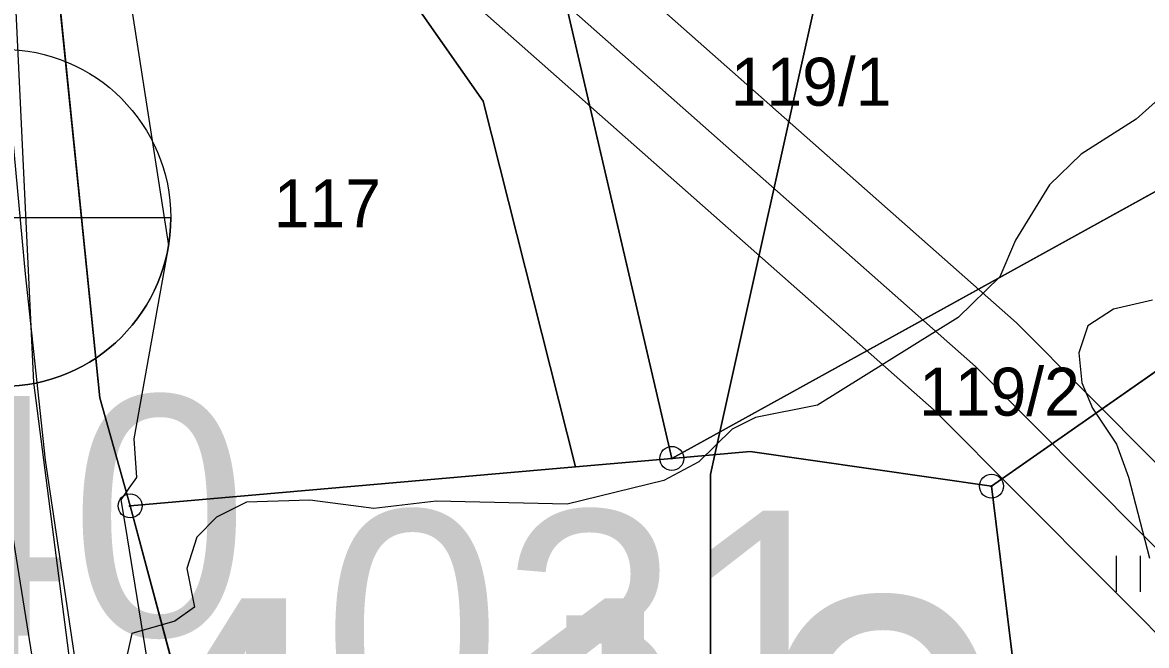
# Model space of a CAD drawing. Extents: x -706130 to -698555, y -971544 to -967260.
# Drawn here: x -704361.46 to -704314.62, y -969964.14 to -969938.17 of the extents above; entities that cross this region are included whole.
import ezdxf

# ---------------------------------------------------------------- set-up
doc = ezdxf.new("R2010")
doc.units = 0
for name, color, linetype in [('BPEJ hranice S', 7, 'Continuous'), ('BPEJ I-II trida ochrany S', 7, 'Continuous'), ('BPEJ kód', 7, 'Continuous'), ('Docházková izochrona - BUS S', 7, 'Continuous'), ('Docházková izochrona - VLAK N', 7, 'Continuous'), ('Kanalizace_stoka bez rozlišení N', 7, 'Continuous'), ('KN_Hranice_parcel', 7, 'Continuous'), ('KN_Parcelni cisla', 7, 'Continuous'), ('KN_Polygon parcely', 7, 'Continuous'), ('KN_POZEMKY_14_OSTATNI PLOCHA', 7, 'Continuous'), ('KN_POZEMKY_7_TTP', 7, 'Continuous'), ('KN_VYUZITI_16_ostatni plocha_silnice', 7, 'Continuous'), ('KN_VYUZITI_17_ostatni plocha_ostatni komunikace', 7, 'Continuous'), ('KN_VYUZITI_26_ostatni plocha_jina plocha', 7, 'Continuous'), ('KN_Značky bodu BP', 7, 'Continuous'), ('KN_Značky kultur', 7, 'Continuous'), ('Komunikace III třídy osy S', 7, 'Continuous'), ('Koridor pro umístění staveb pro snižování ohrožení území povodněmi N', 7, 'Continuous'), ('Koridor pro umístění staveb pro snižování ohrožení území povodněmi N ŠRAFY', 7, 'Continuous'), ('Plochy doprava silniční - silnice III třídy S', 7, 'Continuous'), ('Plochy smíšené obytné venkovské S', 7, 'Continuous'), ('Plochy verejnych prostranstvi - komunikace ostatni S', 7, 'Continuous'), ('Plochy vodní a vodních toku_linie zatrubněný tok S', 7, 'Continuous'), ('Plochy zeleně sídelní ostatní S', 7, 'Continuous'), ('Plynovody STL S', 7, 'Continuous'), ('Regulační bloky zastavěné S', 7, 'Continuous'), ('Regulační bloky_číslo S NEZAPINAT', 7, 'Continuous'), ('Regulační kódy zastavěné S', 7, 'Continuous'), ('Trasy cykloturistické N', 7, 'Continuous'), ('Vodovodní řady - rozváděcí S', 7, 'Continuous'), ('VPS pro snizovani ohrozeni uzemi povodnemi_obrys N', 7, 'Continuous'), ('VPS pro snizovani ohrozeni uzemi povodnemi_plochy N', 7, 'Continuous'), ('Zastavky BUS S', 7, 'Continuous'), ('Záplavové území stanovene S', 7, 'Continuous'), ('Záplavového území_aktivní zóna S', 7, 'Continuous')]:
    doc.layers.add(name, color=color, linetype=linetype)

msp = doc.modelspace()

# ---------------------------------------------------------------- linework, layer by layer
at = {"layer": 'BPEJ hranice S'}
for points in [[(-704335.419, -969998.163), (-704334.399, -969994.805), (-704334.374, -969994.615), (-704333.748, -969989.885), (-704332.806, -969982.766), (-704332.806, -969981.433), (-704332.804, -969978.702), (-704332.79, -969957.012), (-704332.606, -969956.18), (-704328.095, -969935.85), (-704326.488, -969928.602), (-704323.693, -969916.007), (-704323.101, -969913.339), (-704320.931, -969909.435), (-704307.455, -969885.197)], [(-704307.455, -969885.197), (-704320.931, -969909.435), (-704323.101, -969913.339), (-704323.693, -969916.007), (-704326.488, -969928.602), (-704328.095, -969935.85), (-704332.606, -969956.18), (-704332.79, -969957.012), (-704332.804, -969978.702), (-704332.806, -969981.433), (-704332.806, -969982.766), (-704333.748, -969989.885), (-704334.374, -969994.615), (-704334.399, -969994.805), (-704335.419, -969998.163)]]:
    msp.add_lwpolyline(points, dxfattribs=at)
at = {"layer": 'BPEJ I-II trida ochrany S'}
for p, q in [((-704312.01, -969951.16), (-704321.08, -969957.5)), ((-704321.08, -969957.5), (-704319.12, -969973.48))]:
    msp.add_line(p, q, dxfattribs=at)
at = {"layer": 'Docházková izochrona - BUS S'}
msp.add_arc((-704361.829, -969946.93), 400, 155.51821, 17.33949, dxfattribs=at)
at = {"layer": 'Docházková izochrona - VLAK N'}
msp.add_circle((-704165.451, -969778.767), 800, dxfattribs=at)
at = {"layer": 'Kanalizace_stoka bez rozlišení N'}
msp.add_lwpolyline([(-704327.417, -970095.907), (-704330.185, -970067.287), (-704349.466, -970012.993), (-704358.228, -969974.444), (-704360.978, -969953.175), (-704362.313, -969925.187), (-704352.883, -969832.615), (-704354.224, -969808.307), (-704360.205, -969783.948), (-704362.825, -969750.855), (-704368.86, -969750.185), (-704369.794, -969697.897), (-704373.769, -969663.914), (-704377.96, -969638.098), (-704374.196, -969620.371), (-704406.439, -969532.54)], dxfattribs=at)
at = {"layer": 'KN_Hranice_parcel'}
for p, q in [((-704334.4, -969956.34), (-704310.7, -969943.26)), ((-704312.01, -969951.16), (-704321.08, -969957.5)), ((-704338.41, -969956.69), (-704334.4, -969956.34)), ((-704331.13, -969956.05), (-704334.4, -969956.34)), ((-704321.08, -969957.5), (-704331.13, -969956.05)), ((-704356.97, -969958.32), (-704338.41, -969956.69)), ((-704319.12, -969973.48), (-704321.08, -969957.5)), ((-704350.11, -969983.91), (-704356.97, -969958.32))]:
    msp.add_line(p, q, dxfattribs=at)
for points in [[(-704334.4, -969956.34), (-704339.52, -969934.31), (-704340.46, -969928.68), (-704341.01, -969921.44), (-704328.57, -969920.16)], [(-704358.95, -969925.78), (-704359.71, -969930.8), (-704360.23, -969934.2), (-704358.23, -969953.82), (-704356.97, -969958.32)], [(-704338.41, -969956.69), (-704342.26, -969941.45), (-704352.33, -969927.07), (-704358.95, -969925.78)]]:
    msp.add_lwpolyline(points, dxfattribs=at)
at = {"layer": 'KN_Polygon parcely'}
for points in [[(-704343.12, -970017.7), (-704349.47, -969986.98), (-704350.11, -969983.91), (-704356.97, -969958.32), (-704358.23, -969953.82), (-704360.23, -969934.2), (-704359.71, -969930.8), (-704358.95, -969925.78), (-704358.34, -969922.06), (-704356.96, -969912.67), (-704355.05, -969893.13), (-704353.91, -969878.85), (-704350.04, -969829.42), (-704358.64, -969835.49), (-704361.46, -969854.27)], [(-704352.33, -969927.07), (-704342.26, -969941.45), (-704338.41, -969956.69), (-704334.4, -969956.34), (-704339.52, -969934.31)]]:
    msp.add_lwpolyline(points, dxfattribs=at)
for points in [[(-704334.4, -969956.34), (-704310.7, -969943.26), (-704309.51, -969936.09), (-704308.4, -969932.89), (-704320.76, -969933.39), (-704327.59, -969927.68), (-704328.57, -969920.16), (-704341.01, -969921.44), (-704340.46, -969928.68), (-704339.52, -969934.31)], [(-704358.95, -969925.78), (-704359.71, -969930.8), (-704360.23, -969934.2), (-704358.23, -969953.82), (-704356.97, -969958.32), (-704338.41, -969956.69), (-704342.26, -969941.45), (-704352.33, -969927.07)], [(-704310.7, -969943.26), (-704334.4, -969956.34), (-704331.13, -969956.05), (-704321.08, -969957.5), (-704312.01, -969951.16)], [(-704321.08, -969957.5), (-704319.12, -969973.48), (-704308.45, -969972.54), (-704309.48, -969966.33), (-704312.01, -969951.16)], [(-704331.13, -969956.05), (-704334.4, -969956.34), (-704338.41, -969956.69), (-704356.97, -969958.32), (-704350.11, -969983.91), (-704335.57, -969980.91), (-704333.3, -969979.1), (-704331, -969977.26), (-704319.12, -969973.48), (-704321.08, -969957.5)]]:
    msp.add_lwpolyline(points, close=True, dxfattribs=at)
at = {"layer": 'KN_POZEMKY_14_OSTATNI PLOCHA'}
for p, q in [((-704352.33, -969927.07), (-704342.26, -969941.45)), ((-704342.26, -969941.45), (-704352.33, -969927.07)), ((-704360.23, -969934.2), (-704358.23, -969953.82)), ((-704358.23, -969953.82), (-704360.23, -969934.2)), ((-704334.4, -969956.34), (-704339.52, -969934.31)), ((-704339.52, -969934.31), (-704334.4, -969956.34)), ((-704342.26, -969941.45), (-704338.41, -969956.69)), ((-704338.41, -969956.69), (-704342.26, -969941.45)), ((-704310.7, -969943.26), (-704334.4, -969956.34)), ((-704334.4, -969956.34), (-704310.7, -969943.26)), ((-704312.01, -969951.16), (-704321.08, -969957.5)), ((-704358.23, -969953.82), (-704356.97, -969958.32)), ((-704356.97, -969958.32), (-704358.23, -969953.82)), ((-704338.41, -969956.69), (-704334.4, -969956.34)), ((-704334.4, -969956.34), (-704338.41, -969956.69)), ((-704331.13, -969956.05), (-704334.4, -969956.34)), ((-704334.4, -969956.34), (-704331.13, -969956.05)), ((-704321.08, -969957.5), (-704331.13, -969956.05)), ((-704331.13, -969956.05), (-704321.08, -969957.5)), ((-704356.97, -969958.32), (-704338.41, -969956.69)), ((-704338.41, -969956.69), (-704356.97, -969958.32)), ((-704321.08, -969957.5), (-704319.12, -969973.48)), ((-704356.97, -969958.32), (-704350.11, -969983.91)), ((-704350.11, -969983.91), (-704356.97, -969958.32))]:
    msp.add_line(p, q, dxfattribs=at)
at = {"layer": 'KN_POZEMKY_7_TTP'}
for p, q in [((-704321.08, -969957.5), (-704312.01, -969951.16)), ((-704319.12, -969973.48), (-704321.08, -969957.5))]:
    msp.add_line(p, q, dxfattribs=at)
at = {"layer": 'KN_VYUZITI_16_ostatni plocha_silnice'}
for p, q in [((-704360.23, -969934.2), (-704358.23, -969953.82)), ((-704358.23, -969953.82), (-704356.97, -969958.32)), ((-704356.97, -969958.32), (-704350.11, -969983.91))]:
    msp.add_line(p, q, dxfattribs=at)
at = {"layer": 'KN_VYUZITI_17_ostatni plocha_ostatni komunikace'}
for p, q in [((-704352.33, -969927.07), (-704342.26, -969941.45)), ((-704342.26, -969941.45), (-704352.33, -969927.07)), ((-704358.23, -969953.82), (-704360.23, -969934.2)), ((-704334.4, -969956.34), (-704339.52, -969934.31)), ((-704339.52, -969934.31), (-704334.4, -969956.34)), ((-704342.26, -969941.45), (-704338.41, -969956.69)), ((-704338.41, -969956.69), (-704342.26, -969941.45)), ((-704310.7, -969943.26), (-704334.4, -969956.34)), ((-704334.4, -969956.34), (-704310.7, -969943.26)), ((-704312.01, -969951.16), (-704321.08, -969957.5)), ((-704356.97, -969958.32), (-704358.23, -969953.82)), ((-704334.4, -969956.34), (-704338.41, -969956.69)), ((-704331.13, -969956.05), (-704334.4, -969956.34)), ((-704321.08, -969957.5), (-704331.13, -969956.05)), ((-704338.41, -969956.69), (-704356.97, -969958.32))]:
    msp.add_line(p, q, dxfattribs=at)
at = {"layer": 'KN_VYUZITI_26_ostatni plocha_jina plocha'}
for p, q in [((-704338.41, -969956.69), (-704334.4, -969956.34)), ((-704334.4, -969956.34), (-704331.13, -969956.05)), ((-704331.13, -969956.05), (-704321.08, -969957.5)), ((-704356.97, -969958.32), (-704338.41, -969956.69)), ((-704321.08, -969957.5), (-704319.12, -969973.48)), ((-704350.11, -969983.91), (-704356.97, -969958.32))]:
    msp.add_line(p, q, dxfattribs=at)
at = {"layer": 'KN_Značky bodu BP'}
for centre, radius in [((-704334.4, -969956.34), 0.5), ((-704334.4, -969956.34), 0.0303), ((-704321.08, -969957.5), 0.5), ((-704356.97, -969958.32), 0.5), ((-704321.08, -969957.5), 0.0303), ((-704356.97, -969958.32), 0.0303)]:
    msp.add_circle(centre, radius, dxfattribs=at)
at = {"layer": 'KN_Značky kultur'}
for p, q in [((-704315.871, -969961.9), (-704315.871, -969960.4)), ((-704314.87, -969961.9), (-704314.87, -969960.4))]:
    msp.add_line(p, q, dxfattribs=at)
at = {"layer": 'Komunikace III třídy osy S'}
msp.add_lwpolyline([(-704366.324, -969705.663), (-704362.43, -969771.16), (-704360.06, -969785.59), (-704353.486, -969810.913), (-704353.1, -969813.38), (-704352.8, -969816.74), (-704352.83, -969824.96), (-704353.37, -969835.13), (-704354.54, -969845.17), (-704357.462, -969866.976), (-704360.688, -969901.632), (-704362.07, -969917.62), (-704362.25, -969924.97), (-704362.545, -969935.899), (-704361.34, -969948.64), (-704360.51, -969956.41), (-704358.17, -969972.19), (-704350.532, -970007.639)], dxfattribs=at)
at = {"layer": 'Koridor pro umístění staveb pro snižování ohrožení území povodněmi N'}
msp.add_lwpolyline([(-704355.297, -969883.375), (-704357.901, -969887.509), (-704359.582, -969904.807), (-704359.784, -969907.698), (-704360.148, -969917.765), (-704357.435, -969924.288), (-704323.468, -969954.332), (-704309.073, -969968.783), (-704308.45, -969972.54), (-704306.74, -969967.66), (-704305.311, -969965.489), (-704320.036, -969950.692), (-704353.26, -969921.305), (-704355.112, -969916.853), (-704354.79, -969907.963), (-704354.598, -969905.223), (-704353.039, -969889.171), (-704351.523, -969886.765)], dxfattribs=at)
at = {"layer": 'Koridor pro umístění staveb pro snižování ohrožení území povodněmi N ŠRAFY'}
msp.add_lwpolyline([(-704355.297, -969883.375), (-704357.901, -969887.509), (-704359.582, -969904.807), (-704359.784, -969907.698), (-704360.148, -969917.765), (-704357.435, -969924.288), (-704323.468, -969954.332), (-704309.073, -969968.783), (-704308.45, -969972.54), (-704306.74, -969967.66), (-704305.311, -969965.489), (-704320.036, -969950.692), (-704353.26, -969921.305), (-704355.112, -969916.853), (-704354.79, -969907.963), (-704354.598, -969905.223), (-704353.039, -969889.171), (-704351.523, -969886.765)], dxfattribs=at)
at = {"layer": 'Plochy doprava silniční - silnice III třídy S'}
for p, q in [((-704358.23, -969953.82), (-704360.23, -969934.2)), ((-704356.97, -969958.32), (-704358.23, -969953.82)), ((-704350.11, -969983.91), (-704356.97, -969958.32))]:
    msp.add_line(p, q, dxfattribs=at)
at = {"layer": 'Plochy smíšené obytné venkovské S'}
for p, q in [((-704310.7, -969943.26), (-704334.4, -969956.34)), ((-704334.4, -969956.34), (-704338.41, -969956.69)), ((-704338.41, -969956.69), (-704356.97, -969958.32)), ((-704356.97, -969958.32), (-704350.11, -969983.91))]:
    msp.add_line(p, q, dxfattribs=at)
at = {"layer": 'Plochy verejnych prostranstvi - komunikace ostatni S'}
for p, q in [((-704342.26, -969941.45), (-704352.33, -969927.07)), ((-704360.23, -969934.2), (-704358.23, -969953.82)), ((-704338.41, -969956.69), (-704342.26, -969941.45)), ((-704358.23, -969953.82), (-704356.97, -969958.32)), ((-704356.97, -969958.32), (-704338.41, -969956.69))]:
    msp.add_line(p, q, dxfattribs=at)
at = {"layer": 'Plochy vodní a vodních toku_linie zatrubněný tok S'}
msp.add_lwpolyline([(-704353.41, -969885.07), (-704355.47, -969888.34), (-704357.09, -969905.015), (-704357.287, -969907.831), (-704357.63, -969917.309), (-704355.347, -969922.797), (-704321.752, -969952.512), (-704307.711, -969966.622), (-704306.975, -969968.329)], dxfattribs=at)
at = {"layer": 'Plochy zeleně sídelní ostatní S'}
for p, q in [((-704352.33, -969927.07), (-704342.26, -969941.45)), ((-704342.26, -969941.45), (-704338.41, -969956.69)), ((-704334.4, -969956.34), (-704310.7, -969943.26)), ((-704338.41, -969956.69), (-704334.4, -969956.34))]:
    msp.add_line(p, q, dxfattribs=at)
at = {"layer": 'Plynovody STL S'}
msp.add_lwpolyline([(-704357.95, -969930.85), (-704355.37, -969947.47), (-704356.81, -969955.53), (-704356.71, -969957.13), (-704357.024, -969957.58), (-704357.36, -969958.06), (-704357.18, -969959.13), (-704356.045, -969966.17), (-704355.677, -969968.451), (-704355.21, -969971.35), (-704352.65, -969983.91), (-704351.235, -969989.417), (-704351.16, -969989.71), (-704350.37, -969995.62), (-704346.39, -970013.39)], dxfattribs=at)
at = {"layer": 'Regulační bloky zastavěné S'}
for p, q in [((-704342.26, -969941.45), (-704352.33, -969927.07)), ((-704352.33, -969927.07), (-704342.26, -969941.45)), ((-704358.23, -969953.82), (-704360.23, -969934.2)), ((-704360.23, -969934.2), (-704358.23, -969953.82)), ((-704338.41, -969956.69), (-704342.26, -969941.45)), ((-704342.26, -969941.45), (-704338.41, -969956.69)), ((-704310.7, -969943.26), (-704334.4, -969956.34)), ((-704334.4, -969956.34), (-704310.7, -969943.26)), ((-704356.97, -969958.32), (-704358.23, -969953.82)), ((-704358.23, -969953.82), (-704356.97, -969958.32)), ((-704334.4, -969956.34), (-704338.41, -969956.69)), ((-704338.41, -969956.69), (-704334.4, -969956.34)), ((-704338.41, -969956.69), (-704356.97, -969958.32)), ((-704356.97, -969958.32), (-704338.41, -969956.69)), ((-704356.97, -969958.32), (-704350.11, -969983.91)), ((-704350.11, -969983.91), (-704356.97, -969958.32))]:
    msp.add_line(p, q, dxfattribs=at)
at = {"layer": 'Trasy cykloturistické N'}
msp.add_lwpolyline([(-704343.12, -970017.7), (-704349.47, -969986.98), (-704350.11, -969983.91), (-704356.97, -969958.32), (-704358.23, -969953.82), (-704360.23, -969934.2), (-704358.95, -969925.78), (-704356.96, -969912.67), (-704353.91, -969878.85), (-704350.04, -969829.42)], dxfattribs=at)
at = {"layer": 'Vodovodní řady - rozváděcí S'}
msp.add_lwpolyline([(-704350.14, -970020.37), (-704351.89, -970013.93), (-704354.99, -969995.74), (-704355.93, -969991.21), (-704359.25, -969975.28), (-704359.58, -969973.8), (-704362.14, -969957.8), (-704363.634, -969944.066), (-704364.16, -969931.4)], dxfattribs=at)
at = {"layer": 'VPS pro snizovani ohrozeni uzemi povodnemi_obrys N'}
msp.add_lwpolyline([(-704355.297, -969883.375), (-704357.901, -969887.509), (-704359.582, -969904.807), (-704359.784, -969907.698), (-704360.148, -969917.765), (-704357.435, -969924.288), (-704323.468, -969954.332), (-704309.073, -969968.783), (-704308.45, -969972.54), (-704306.74, -969967.66), (-704305.311, -969965.489), (-704320.036, -969950.692), (-704353.26, -969921.305), (-704355.112, -969916.853), (-704354.79, -969907.963), (-704354.598, -969905.223), (-704353.039, -969889.171), (-704351.523, -969886.765)], dxfattribs=at)
at = {"layer": 'VPS pro snizovani ohrozeni uzemi povodnemi_plochy N'}
msp.add_lwpolyline([(-704355.297, -969883.375), (-704357.901, -969887.509), (-704359.582, -969904.807), (-704359.784, -969907.698), (-704360.148, -969917.765), (-704357.435, -969924.288), (-704323.468, -969954.332), (-704309.073, -969968.783), (-704308.45, -969972.54), (-704306.74, -969967.66), (-704305.311, -969965.489), (-704320.036, -969950.692), (-704353.26, -969921.305), (-704355.112, -969916.853), (-704354.79, -969907.963), (-704354.598, -969905.223), (-704353.039, -969889.171), (-704351.523, -969886.765)], dxfattribs=at)
at = {"layer": 'Zastavky BUS S'}
msp.add_line((-704355.276, -969946.312), (-704369.339, -969946.312), dxfattribs=at)
msp.add_circle((-704362.307, -969946.312), 7.031, dxfattribs=at)
msp.add_arc((-704362.307, -969946.312), 7.031, 180, 359.9999, dxfattribs=at)
at = {"layer": 'Záplavové území stanovene S'}
msp.add_lwpolyline([(-704312.939, -969940.311), (-704315.056, -969942.194), (-704317.343, -969943.657), (-704318.668, -969944.935), (-704320.075, -969947.241), (-704320.735, -969948.765), (-704322.466, -969950.466), (-704328.33, -969954.125), (-704330.91, -969954.632), (-704331.889, -969955.125), (-704333.269, -969956.481), (-704334.736, -969957.264), (-704338.756, -969958.244), (-704344.224, -969958.125), (-704346.818, -969958.432), (-704349.477, -969958.076), (-704352.125, -969958.171), (-704353.375, -969958.796), (-704354.191, -969959.625), (-704354.609, -969960.926), (-704354.295, -969962.545), (-704355.109, -969963.119), (-704356.893, -969963.643), (-704357.622, -969966.878)], dxfattribs=at)
at = {"layer": 'Záplavového území_aktivní zóna S'}
msp.add_lwpolyline([(-704314.375, -969949.75), (-704316, -969950.125), (-704317.062, -969950.812), (-704317.438, -969951.938), (-704317.312, -969953.188), (-704316.875, -969954.25), (-704315.875, -969955.75), (-704315.375, -969957.125), (-704314.5, -969960.5)], dxfattribs=at)

# ---------------------------------------------------------------- texts
at = {"layer": 'BPEJ kód'}
msp.add_text('7.44.10', height=15, dxfattribs=at).set_placement((-704386.986, -969977.168))
at = {"layer": 'KN_Parcelni cisla'}
for s, p in [('119/1', (-704331.942, -969941.64)), ('117', (-704350.98, -969946.71)), ('119/2', (-704324.093, -969954.559))]:
    msp.add_text(s, height=2, dxfattribs=at).set_placement(p)
at = {"layer": 'Regulační bloky_číslo S NEZAPINAT'}
msp.add_text('031', height=10, dxfattribs=at).set_placement((-704348.943, -969968.525))
at = {"layer": 'Regulační kódy zastavěné S'}
msp.add_text('OV.2.30.40', height=10, dxfattribs=at).set_placement((-704419.687, -969963.734))

doc.saveas('drawing.dxf')
